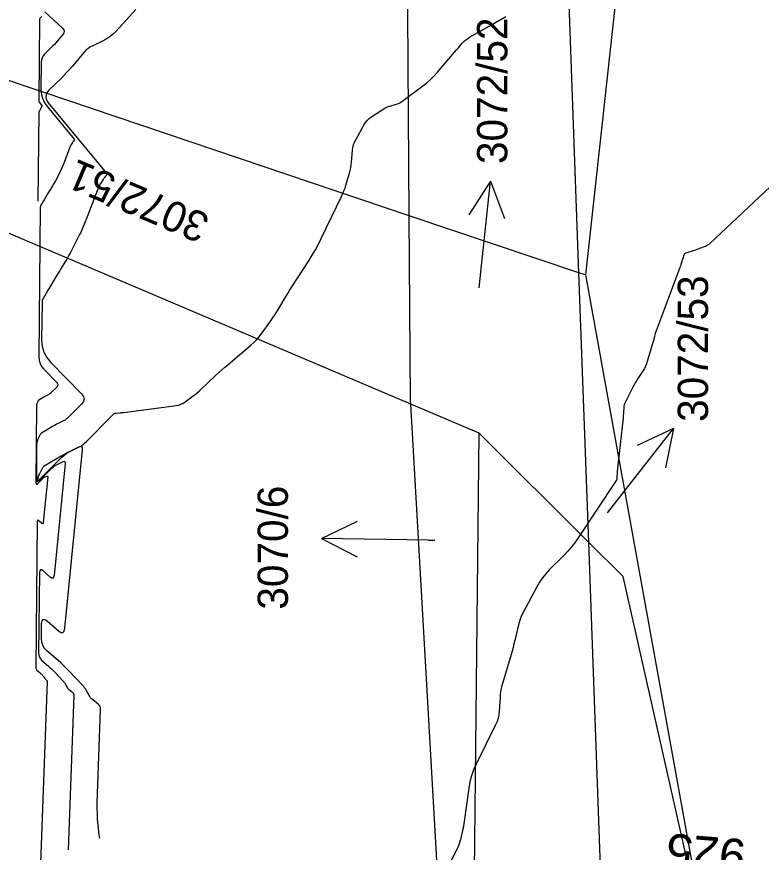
# Model space of a CAD drawing. Extents: x -534410 to -534262, y -1190162 to -1189584.
# Drawn here: x -534390.48 to -534369.58, y -1189655.39 to -1189631.96 of the extents above; entities that cross this region are included whole.
import ezdxf

# ---------------------------------------------------------------- set-up
doc = ezdxf.new("R2010")
doc.units = 0
for name, color, linetype in [('30', 7, 'Continuous'), ('31', 7, 'Continuous'), ('_N_text', 7, 'Continuous'), ('Hranice parcel', 7, 'Continuous'), ('Parcelní čísla', 7, 'Continuous'), ('Pop  PČ popisy', 7, 'Continuous')]:
    doc.layers.add(name, color=color, linetype=linetype)

msp = doc.modelspace()

# ---------------------------------------------------------------- linework, layer by layer
at = {"layer": '30'}
for points in [[(-534389.689, -1189631.821), (-534389.193, -1189632.285), (-534389.159, -1189632.327), (-534389.146, -1189632.37), (-534389.154, -1189632.415), (-534389.183, -1189632.46), (-534389.34, -1189632.646), (-534389.38, -1189632.692), (-534389.421, -1189632.737), (-534389.463, -1189632.781), (-534389.506, -1189632.824), (-534389.697, -1189633.012), (-534389.738, -1189633.06), (-534389.767, -1189633.113), (-534389.785, -1189633.17), (-534389.791, -1189633.233), (-534389.798, -1189633.974), (-534389.788, -1189634.115), (-534389.754, -1189634.248), (-534389.697, -1189634.373), (-534389.616, -1189634.489), (-534388.866, -1189635.394), (-534388.861, -1189635.402), (-534388.859, -1189635.41), (-534388.86, -1189635.417), (-534388.865, -1189635.425), (-534388.888, -1189635.458), (-534388.899, -1189635.474), (-534388.91, -1189635.49), (-534388.948, -1189635.546), (-534388.955, -1189635.558), (-534388.962, -1189635.571), (-534388.968, -1189635.584), (-534388.974, -1189635.597), (-534389.136, -1189636.02), (-534389.145, -1189636.044), (-534389.155, -1189636.068), (-534389.165, -1189636.092), (-534389.175, -1189636.116), (-534389.215, -1189636.211), (-534389.226, -1189636.235), (-534389.236, -1189636.259), (-534389.248, -1189636.282), (-534389.259, -1189636.305), (-534389.401, -1189636.58), (-534389.416, -1189636.61), (-534389.433, -1189636.64), (-534389.45, -1189636.669), (-534389.468, -1189636.698), (-534389.54, -1189636.814), (-534389.558, -1189636.843), (-534389.575, -1189636.871), (-534389.593, -1189636.901), (-534389.61, -1189636.93), (-534389.708, -1189637.094), (-534389.726, -1189637.124), (-534389.762, -1189637.185), (-534389.798, -1189637.247), (-534389.805, -1189637.261), (-534389.81, -1189637.274), (-534389.813, -1189637.289), (-534389.814, -1189637.303), (-534389.856, -1189641.498), (-534389.848, -1189641.596), (-534389.822, -1189641.686), (-534389.778, -1189641.769), (-534389.716, -1189641.845), (-534389.355, -1189642.215), (-534389.331, -1189642.247), (-534389.323, -1189642.279), (-534389.331, -1189642.312), (-534389.355, -1189642.344), (-534389.516, -1189642.508), (-534389.531, -1189642.522), (-534389.546, -1189642.534), (-534389.562, -1189642.545), (-534389.579, -1189642.554), (-534389.651, -1189642.589), (-534389.668, -1189642.597), (-534389.686, -1189642.607), (-534389.703, -1189642.616), (-534389.72, -1189642.626), (-534389.857, -1189642.708), (-534389.863, -1189642.712), (-534389.868, -1189642.716), (-534389.872, -1189642.721), (-534389.875, -1189642.727), (-534389.894, -1189642.764), (-534389.903, -1189642.783), (-534389.906, -1189642.789), (-534389.908, -1189642.796), (-534389.916, -1189642.826), (-534389.917, -1189642.833), (-534389.918, -1189642.839), (-534389.919, -1189642.845), (-534389.919, -1189642.852), (-534389.936, -1189645.024), (-534389.933, -1189645.052), (-534389.923, -1189645.066), (-534389.907, -1189645.063), (-534389.885, -1189645.045), (-534389.754, -1189644.915), (-534389.742, -1189644.903), (-534389.728, -1189644.893), (-534389.713, -1189644.883), (-534389.698, -1189644.875), (-534389.635, -1189644.844), (-534389.622, -1189644.84), (-534389.612, -1189644.841), (-534389.607, -1189644.849), (-534389.607, -1189644.864), (-534389.733, -1189646.145), (-534389.738, -1189646.166), (-534389.747, -1189646.176), (-534389.761, -1189646.175), (-534389.779, -1189646.163), (-534389.86, -1189646.093), (-534389.877, -1189646.081), (-534389.89, -1189646.081), (-534389.898, -1189646.091), (-534389.901, -1189646.112), (-534389.943, -1189650.213), (-534389.941, -1189650.232), (-534389.935, -1189650.249), (-534389.926, -1189650.265), (-534389.913, -1189650.279), (-534389.852, -1189650.331), (-534389.837, -1189650.345), (-534389.823, -1189650.358), (-534389.808, -1189650.372), (-534389.794, -1189650.387), (-534389.717, -1189650.467), (-534389.712, -1189650.473), (-534389.707, -1189650.479), (-534389.703, -1189650.486), (-534389.699, -1189650.493), (-534389.683, -1189650.521), (-534389.679, -1189650.528), (-534389.675, -1189650.534), (-534389.669, -1189650.54), (-534389.663, -1189650.545), (-534389.633, -1189650.569), (-534389.627, -1189650.575), (-534389.623, -1189650.582), (-534389.62, -1189650.59), (-534389.62, -1189650.598), (-534390.072, -1189662.819)], [(-534388.144, -1189654.99), (-534388.163, -1189654.905), (-534388.213, -1189654.463), (-534388.219, -1189654.014), (-534388.122, -1189651.386), (-534388.125, -1189651.342), (-534388.137, -1189651.302), (-534388.159, -1189651.267), (-534388.191, -1189651.235), (-534388.345, -1189651.114), (-534388.375, -1189651.087), (-534388.403, -1189651.057), (-534388.427, -1189651.025), (-534388.448, -1189650.99), (-534388.527, -1189650.844), (-534388.547, -1189650.809), (-534388.57, -1189650.775), (-534388.595, -1189650.742), (-534388.623, -1189650.712), (-534389.018, -1189650.298), (-534389.09, -1189650.224), (-534389.164, -1189650.153), (-534389.239, -1189650.082), (-534389.316, -1189650.014), (-534389.628, -1189649.744), (-534389.695, -1189649.672), (-534389.744, -1189649.592), (-534389.772, -1189649.502), (-534389.781, -1189649.404), (-534389.777, -1189648.979), (-534389.766, -1189648.897), (-534389.736, -1189648.857), (-534389.686, -1189648.861), (-534389.617, -1189648.907), (-534389.302, -1189649.181), (-534389.231, -1189649.227), (-534389.178, -1189649.231), (-534389.142, -1189649.192), (-534389.124, -1189649.11), (-534388.63, -1189644.107), (-534388.632, -1189644.051), (-534388.651, -1189644.02), (-534388.687, -1189644.013), (-534388.74, -1189644.031), (-534388.986, -1189644.15), (-534389.047, -1189644.181), (-534389.108, -1189644.213), (-534389.167, -1189644.246), (-534389.227, -1189644.28), (-534389.702, -1189644.563), (-534389.721, -1189644.576), (-534389.738, -1189644.592), (-534389.753, -1189644.61), (-534389.765, -1189644.63), (-534389.819, -1189644.736), (-534389.83, -1189644.758), (-534389.84, -1189644.78), (-534389.861, -1189644.823), (-534389.866, -1189644.834), (-534389.871, -1189644.845), (-534389.874, -1189644.856), (-534389.878, -1189644.868), (-534389.904, -1189644.974), (-534389.907, -1189644.99), (-534389.905, -1189644.998), (-534389.897, -1189644.996), (-534389.884, -1189644.985), (-534389.206, -1189644.307), (-534389.156, -1189644.261), (-534389.102, -1189644.22), (-534389.046, -1189644.183), (-534388.986, -1189644.15), (-534388.74, -1189644.031), (-534388.68, -1189643.998), (-534388.624, -1189643.961), (-534388.571, -1189643.919), (-534388.521, -1189643.873), (-534387.781, -1189643.119), (-534387.761, -1189643.102), (-534387.739, -1189643.089), (-534387.715, -1189643.08), (-534387.689, -1189643.076), (-534387.579, -1189643.067), (-534387.552, -1189643.065), (-534387.525, -1189643.062), (-534387.498, -1189643.059), (-534387.471, -1189643.056), (-534385.999, -1189642.863), (-534385.931, -1189642.85), (-534385.867, -1189642.828), (-534385.805, -1189642.799), (-534385.748, -1189642.761), (-534385.522, -1189642.595), (-534385.467, -1189642.552), (-534385.413, -1189642.508), (-534385.36, -1189642.462), (-534385.308, -1189642.415), (-534384.897, -1189642.024), (-534384.81, -1189641.944), (-534384.723, -1189641.865), (-534384.635, -1189641.787), (-534384.546, -1189641.71), (-534383.905, -1189641.167), (-534383.826, -1189641.096), (-534383.752, -1189641.021), (-534383.683, -1189640.941), (-534383.618, -1189640.858), (-534383.349, -1189640.49), (-534383.297, -1189640.416), (-534383.246, -1189640.341), (-534383.197, -1189640.264), (-534383.149, -1189640.186), (-534382.964, -1189639.873), (-534382.918, -1189639.794), (-534382.87, -1189639.717), (-534382.822, -1189639.639), (-534382.773, -1189639.563), (-534382.283, -1189638.805), (-534382.187, -1189638.651), (-534382.097, -1189638.495), (-534382.011, -1189638.337), (-534381.93, -1189638.175), (-534381.361, -1189636.997), (-534381.326, -1189636.92), (-534381.294, -1189636.842), (-534381.265, -1189636.763), (-534381.239, -1189636.682), (-534381.14, -1189636.351), (-534381.119, -1189636.273), (-534381.102, -1189636.194), (-534381.089, -1189636.114), (-534381.08, -1189636.034), (-534381.052, -1189635.711), (-534381.041, -1189635.632), (-534381.022, -1189635.555), (-534380.994, -1189635.48), (-534380.959, -1189635.408), (-534380.725, -1189634.987), (-534380.682, -1189634.919), (-534380.631, -1189634.858), (-534380.574, -1189634.803), (-534380.509, -1189634.756), (-534380.176, -1189634.54), (-534380.136, -1189634.516), (-534380.095, -1189634.496), (-534380.053, -1189634.479), (-534380.009, -1189634.465), (-534379.832, -1189634.415), (-534379.788, -1189634.401), (-534379.747, -1189634.383), (-534379.707, -1189634.361), (-534379.669, -1189634.335), (-534379.079, -1189633.895), (-534378.971, -1189633.81), (-534378.867, -1189633.719), (-534378.77, -1189633.623), (-534378.677, -1189633.521), (-534378.134, -1189632.892), (-534378.114, -1189632.868), (-534378.094, -1189632.844), (-534378.074, -1189632.82), (-534378.054, -1189632.797), (-534377.973, -1189632.698), (-534377.953, -1189632.676), (-534377.932, -1189632.656), (-534377.91, -1189632.636), (-534377.887, -1189632.618), (-534377.791, -1189632.549), (-534377.767, -1189632.532), (-534377.742, -1189632.515), (-534377.717, -1189632.5), (-534377.691, -1189632.485), (-534377.07, -1189632.137), (-534377.031, -1189632.115), (-534376.992, -1189632.092), (-534376.952, -1189632.07), (-534376.913, -1189632.047), (-534376.756, -1189631.955)]]:
    msp.add_lwpolyline(points, dxfattribs=at)
at = {"layer": '31'}
for points in [[(-534387.135, -1189631.761), (-534387.693, -1189632.37), (-534387.718, -1189632.397), (-534387.745, -1189632.422), (-534387.774, -1189632.447), (-534387.803, -1189632.47), (-534387.923, -1189632.56), (-534387.953, -1189632.581), (-534387.985, -1189632.601), (-534388.017, -1189632.62), (-534388.051, -1189632.637), (-534388.363, -1189632.785), (-534388.424, -1189632.817), (-534388.481, -1189632.856), (-534388.533, -1189632.901), (-534388.58, -1189632.951), (-534388.921, -1189633.353), (-534388.994, -1189633.437), (-534389.069, -1189633.519), (-534389.145, -1189633.6), (-534389.223, -1189633.679), (-534389.574, -1189634.022), (-534389.638, -1189634.107), (-534389.663, -1189634.193), (-534389.647, -1189634.281), (-534389.592, -1189634.372), (-534387.964, -1189636.337), (-534387.955, -1189636.352), (-534387.951, -1189636.367), (-534387.954, -1189636.382), (-534387.962, -1189636.397), (-534388.006, -1189636.458), (-534388.017, -1189636.473), (-534388.027, -1189636.489), (-534388.038, -1189636.504), (-534388.049, -1189636.52), (-534388.119, -1189636.626), (-534388.134, -1189636.649), (-534388.147, -1189636.673), (-534388.159, -1189636.698), (-534388.17, -1189636.723), (-534388.478, -1189637.527), (-534388.496, -1189637.573), (-534388.514, -1189637.619), (-534388.533, -1189637.665), (-534388.552, -1189637.71), (-534388.629, -1189637.892), (-534388.649, -1189637.937), (-534388.669, -1189637.982), (-534388.69, -1189638.026), (-534388.712, -1189638.071), (-534388.981, -1189638.594), (-534389.011, -1189638.651), (-534389.043, -1189638.707), (-534389.075, -1189638.763), (-534389.109, -1189638.818), (-534389.246, -1189639.038), (-534389.28, -1189639.092), (-534389.314, -1189639.148), (-534389.347, -1189639.203), (-534389.38, -1189639.258), (-534389.566, -1189639.571), (-534389.583, -1189639.599), (-534389.6, -1189639.628), (-534389.659, -1189639.729), (-534389.738, -1189639.863), (-534389.75, -1189639.888), (-534389.759, -1189639.914), (-534389.765, -1189639.941), (-534389.767, -1189639.969), (-534389.778, -1189641.019), (-534389.763, -1189641.197), (-534389.716, -1189641.362), (-534389.636, -1189641.513), (-534389.523, -1189641.652), (-534388.658, -1189642.536), (-534388.605, -1189642.608), (-534388.588, -1189642.68), (-534388.605, -1189642.752), (-534388.658, -1189642.823), (-534389.019, -1189643.191), (-534389.051, -1189643.221), (-534389.085, -1189643.248), (-534389.121, -1189643.271), (-534389.16, -1189643.292), (-534389.318, -1189643.37), (-534389.358, -1189643.389), (-534389.397, -1189643.41), (-534389.435, -1189643.431), (-534389.473, -1189643.453), (-534389.78, -1189643.635), (-534389.792, -1189643.644), (-534389.803, -1189643.654), (-534389.812, -1189643.665), (-534389.82, -1189643.678), (-534389.855, -1189643.747), (-534389.865, -1189643.768), (-534389.882, -1189643.803), (-534389.885, -1189643.81), (-534389.888, -1189643.817), (-534389.891, -1189643.824), (-534389.893, -1189643.832), (-534389.91, -1189643.9), (-534389.913, -1189643.914), (-534389.915, -1189643.928), (-534389.917, -1189643.942), (-534389.917, -1189643.956), (-534389.924, -1189644.878), (-534389.917, -1189644.948), (-534389.894, -1189644.98), (-534389.854, -1189644.974), (-534389.799, -1189644.93), (-534389.48, -1189644.611), (-534389.449, -1189644.582), (-534389.415, -1189644.556), (-534389.38, -1189644.533), (-534389.342, -1189644.513), (-534389.188, -1189644.437), (-534389.154, -1189644.426), (-534389.132, -1189644.431), (-534389.12, -1189644.45), (-534389.119, -1189644.485), (-534389.429, -1189647.627), (-534389.44, -1189647.679), (-534389.463, -1189647.704), (-534389.496, -1189647.701), (-534389.54, -1189647.672), (-534389.738, -1189647.5), (-534389.782, -1189647.471), (-534389.813, -1189647.469), (-534389.832, -1189647.494), (-534389.839, -1189647.546), (-534389.862, -1189649.808), (-534389.857, -1189649.867), (-534389.84, -1189649.92), (-534389.811, -1189649.969), (-534389.77, -1189650.012), (-534389.584, -1189650.173), (-534389.538, -1189650.214), (-534389.493, -1189650.255), (-534389.449, -1189650.298), (-534389.406, -1189650.342), (-534389.17, -1189650.589), (-534389.154, -1189650.608), (-534389.139, -1189650.627), (-534389.125, -1189650.647), (-534389.113, -1189650.668), (-534389.066, -1189650.755), (-534389.053, -1189650.776), (-534389.039, -1189650.796), (-534389.022, -1189650.813), (-534389.004, -1189650.829), (-534388.912, -1189650.902), (-534388.893, -1189650.921), (-534388.88, -1189650.942), (-534388.873, -1189650.966), (-534388.871, -1189650.992), (-534389.031, -1189655.319)], [(-534389.773, -1189631.954), (-534389.781, -1189631.962), (-534389.788, -1189631.969), (-534389.821, -1189632.002), (-534389.828, -1189632.01), (-534389.833, -1189632.019), (-534389.836, -1189632.029), (-534389.837, -1189632.04), (-534389.859, -1189634.305), (-534389.857, -1189634.322), (-534389.853, -1189634.339), (-534389.846, -1189634.354), (-534389.836, -1189634.369), (-534389.768, -1189634.451), (-534389.767, -1189634.453), (-534389.776, -1189634.467), (-534389.778, -1189634.471), (-534389.795, -1189634.515), (-534389.803, -1189634.533), (-534389.806, -1189634.54), (-534389.82, -1189634.567), (-534389.825, -1189634.576), (-534389.839, -1189634.598), (-534389.855, -1189634.626), (-534389.859, -1189634.633), (-534389.86, -1189634.638), (-534389.885, -1189637.129)], [(-534368.571, -1189636.011), (-534371.025, -1189638.319), (-534371.056, -1189638.345), (-534371.089, -1189638.368), (-534371.124, -1189638.388), (-534371.161, -1189638.404), (-534371.314, -1189638.462), (-534371.352, -1189638.477), (-534371.391, -1189638.491), (-534371.429, -1189638.504), (-534371.468, -1189638.517), (-534371.699, -1189638.591), (-534371.719, -1189638.601), (-534371.736, -1189638.613), (-534371.749, -1189638.63), (-534371.758, -1189638.65), (-534371.79, -1189638.741), (-534371.797, -1189638.762), (-534371.804, -1189638.783), (-534371.81, -1189638.804), (-534371.816, -1189638.825), (-534371.84, -1189638.911), (-534371.846, -1189638.932), (-534371.853, -1189638.953), (-534371.86, -1189638.974), (-534371.867, -1189638.995), (-534372.284, -1189640.098), (-534372.312, -1189640.173), (-534372.34, -1189640.247), (-534372.368, -1189640.322), (-534372.395, -1189640.397), (-534372.506, -1189640.695), (-534372.533, -1189640.77), (-534372.558, -1189640.845), (-534372.582, -1189640.921), (-534372.604, -1189640.998), (-534372.786, -1189641.632), (-534372.807, -1189641.697), (-534372.833, -1189641.76), (-534372.863, -1189641.821), (-534372.898, -1189641.879), (-534373.048, -1189642.109), (-534373.085, -1189642.167), (-534373.12, -1189642.226), (-534373.154, -1189642.286), (-534373.186, -1189642.347), (-534373.408, -1189642.78), (-534373.423, -1189642.813), (-534373.434, -1189642.846), (-534373.441, -1189642.881), (-534373.445, -1189642.916), (-534373.452, -1189643.06), (-534373.454, -1189643.096), (-534373.457, -1189643.132), (-534373.46, -1189643.168), (-534373.463, -1189643.204), (-534373.625, -1189644.701), (-534373.626, -1189644.715), (-534373.628, -1189644.73), (-534373.629, -1189644.744), (-534373.63, -1189644.758), (-534373.634, -1189644.832), (-534373.636, -1189644.87), (-534373.64, -1189644.921), (-534373.641, -1189644.933), (-534373.644, -1189644.945), (-534373.649, -1189644.957), (-534373.655, -1189644.968), (-534374.739, -1189646.597), (-534374.824, -1189646.719), (-534374.915, -1189646.835), (-534375.012, -1189646.947), (-534375.114, -1189647.054), (-534375.533, -1189647.474), (-534375.634, -1189647.582), (-534375.725, -1189647.697), (-534375.808, -1189647.818), (-534375.882, -1189647.946), (-534376.263, -1189648.662), (-534376.308, -1189648.754), (-534376.347, -1189648.849), (-534376.38, -1189648.946), (-534376.407, -1189649.046), (-534376.501, -1189649.448), (-534376.526, -1189649.549), (-534376.551, -1189649.649), (-534376.579, -1189649.749), (-534376.607, -1189649.848), (-534376.847, -1189650.654), (-534376.873, -1189650.75), (-534376.893, -1189650.846), (-534376.907, -1189650.944), (-534376.915, -1189651.043), (-534376.939, -1189651.439), (-534376.949, -1189651.537), (-534376.969, -1189651.632), (-534376.999, -1189651.725), (-534377.038, -1189651.815), (-534377.584, -1189652.916), (-534377.657, -1189653.079), (-534377.715, -1189653.245), (-534377.76, -1189653.416), (-534377.791, -1189653.591), (-534377.918, -1189654.526), (-534377.927, -1189654.589), (-534377.938, -1189654.652), (-534377.95, -1189654.715), (-534377.964, -1189654.778), (-534378.022, -1189655.028), (-534378.039, -1189655.09), (-534378.059, -1189655.151), (-534378.082, -1189655.21), (-534378.108, -1189655.268), (-534378.751, -1189656.572)]]:
    msp.add_lwpolyline(points, dxfattribs=at)
at = {"layer": 'Hranice parcel'}
for p, q in [((-534389.73, -1189634.08), (-534394.01, -1189632.64)), ((-534379.46, -1189637.54), (-534389.73, -1189634.08)), ((-534374.7, -1189639.14), (-534379.46, -1189637.54)), ((-534379.42, -1189642.82), (-534391.41, -1189637.73)), ((-534374.42, -1189646.7), (-534374.7, -1189639.14)), ((-534374.52, -1189639.2), (-534374.7, -1189639.14)), ((-534374.52, -1189639.2), (-534371.04, -1189658.4)), ((-534377.8, -1189671.05), (-534379.42, -1189642.82)), ((-534377.5, -1189643.64), (-534379.42, -1189642.82)), ((-534377.8, -1189671.05), (-534377.5, -1189643.64)), ((-534374.42, -1189646.7), (-534377.5, -1189643.64))]:
    msp.add_line(p, q, dxfattribs=at)
for points in [[(-534379.46, -1189637.54), (-534379.76, -1189591.95), (-534379.572, -1189584.47)], [(-534374.7, -1189639.14), (-534376.664, -1189584.47)], [(-534369.94, -1189584.47), (-534373, -1189625.37), (-534374.52, -1189639.2)], [(-534379.42, -1189642.82), (-534379.43, -1189642.72), (-534379.46, -1189637.54)], [(-534373.49, -1189759.21), (-534375.27, -1189742.09), (-534373.87, -1189702.99), (-534373.87, -1189662.03), (-534374.42, -1189646.7)], [(-534371.04, -1189658.4), (-534373.46, -1189647.66), (-534374.42, -1189646.7)]]:
    msp.add_lwpolyline(points, dxfattribs=at)
at = {"layer": 'Pop  PČ popisy'}
for p, q in [((-534377.185, -1189636.573), (-534377.788, -1189637.517)), ((-534377.499, -1189639.558), (-534377.185, -1189636.573)), ((-534377.185, -1189636.573), (-534376.792, -1189637.622)), ((-534373.9, -1189645.872), (-534372.052, -1189643.507)), ((-534372.052, -1189643.507), (-534373.064, -1189643.988)), ((-534372.052, -1189643.507), (-534372.274, -1189644.605)), ((-534381.921, -1189646.588), (-534380.91, -1189646.104)), ((-534378.92, -1189646.64), (-534381.921, -1189646.588)), ((-534381.921, -1189646.588), (-534380.928, -1189647.106)), ((-534378.92, -1189646.64), (-534378.74, -1189646.64))]:
    msp.add_line(p, q, dxfattribs=at)

# ---------------------------------------------------------------- texts
at = {"layer": '_N_text'}
msp.add_text('925', height=1, rotation=175.3668, dxfattribs=at).set_placement((-534369.985, -1189655.037))
at = {"layer": 'Parcelní čísla'}
for s, rotation, p in [('3072/52', 90, (-534376.71, -1189636.091)), ('3072/51', 157, (-534385.011, -1189637.545)), ('3072/53', 90, (-534371.078, -1189643.322)), ('3070/6', 90, (-534382.866, -1189648.586))]:
    msp.add_text(s, height=0.85, rotation=rotation, dxfattribs=at).set_placement(p)

doc.saveas('drawing.dxf')
